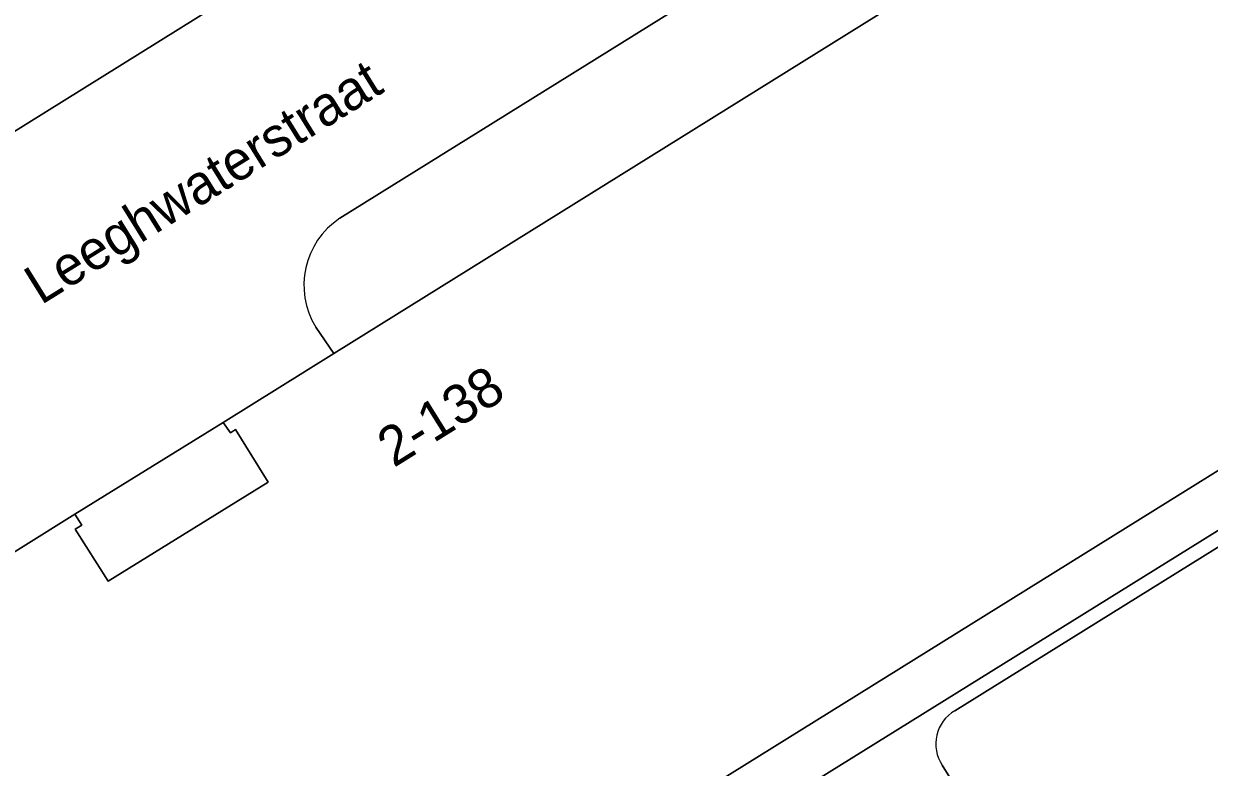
# Model space of a CAD drawing. Extents: x 159888 to 160761, y 384031 to 384750.
# Drawn here: x 160051.02 to 160081.2, y 384559.32 to 384578.25 of the extents above; entities that cross this region are included whole.
import ezdxf

# ---------------------------------------------------------------- set-up
doc = ezdxf.new("R2010")
doc.units = 0
for name, color, linetype in [('IMGEO_Openbare_ruimte_label', 7, 'Continuous'), ('IMGEO_Pand', 7, 'Continuous'), ('IMGEO_Pand_nummerreeks', 7, 'Continuous'), ('IMGEO_Pand_overbouw', 7, 'Continuous'), ('IMGEO_Parkeervlak_open', 7, 'Continuous'), ('IMGEO_Rijbaan_lokaal_open', 7, 'Continuous'), ('IMGEO_Voetpad_open', 7, 'Continuous')]:
    doc.layers.add(name, color=color, linetype=linetype)

msp = doc.modelspace()

# ---------------------------------------------------------------- linework, layer by layer
at = {"layer": 'IMGEO_Pand'}
msp.add_lwpolyline([(160059.534, 384549.583), (160067.407, 384554.465), (160065.764, 384557.13), (160066.902, 384557.838), (160095.167, 384575.42), (160095.408, 384575.563), (160087.761, 384587.808), (160058.915, 384569.852), (160056.098, 384568.098), (160056.278, 384567.832), (160056.41, 384567.922), (160057.237, 384566.583), (160053.164, 384564.059), (160052.331, 384565.385), (160052.493, 384565.484), (160052.322, 384565.761), (160049.611, 384564.076), (160031.614, 384552.893), (160032.902, 384550.815), (160039.158, 384540.572), (160039.539, 384540.809), (160056.714, 384551.521), (160057.868, 384552.241)], close=True, dxfattribs=at)
at = {"layer": 'IMGEO_Pand_overbouw'}
msp.add_lwpolyline([(160052.322, 384565.761), (160052.493, 384565.484), (160052.331, 384565.385), (160053.164, 384564.059), (160057.237, 384566.583), (160056.41, 384567.922), (160056.278, 384567.832), (160056.098, 384568.098)], close=True, dxfattribs=at)
at = {"layer": 'IMGEO_Parkeervlak_open'}
msp.add_lwpolyline([(160049.139, 384574.485), (160063.21, 384583.254), (160076.899, 384591.751), (160082.837, 384595.45), (160080.21, 384599.684), (160046.319, 384578.614), (160048.923, 384574.349)], close=True, dxfattribs=at)
at = {"layer": 'IMGEO_Rijbaan_lokaal_open'}
for points in [[(160059.065, 384573.296), (160086.219, 384590.183), (160086.266, 384590.212), (160084.176, 384593.575), (160084.062, 384593.505), (160082.837, 384595.45), (160076.899, 384591.751), (160063.21, 384583.254), (160049.139, 384574.485), (160048.923, 384574.349)], [(160094.502, 384568.326), (160098.429, 384570.771), (160096.289, 384574.166), (160074.721, 384560.76)], [(160049.122, 384564.818), (160049.611, 384564.076), (160052.322, 384565.761), (160056.098, 384568.098), (160058.915, 384569.852), (160058.454, 384570.529)], [(160074.401, 384559.378), (160078.34, 384553.049), (160093.724, 384528.242)]]:
    msp.add_lwpolyline(points, dxfattribs=at)
for centre, radius, start, end in [((160060.187, 384571.597), 2.036, 123.4431, 211.6528), ((160075.213, 384559.918), 0.975, 120.3059, 213.6201)]:
    msp.add_arc(centre, radius, start, end, dxfattribs=at)
at = {"layer": 'IMGEO_Voetpad_open'}
for points in [[(160058.454, 384570.529), (160058.915, 384569.852), (160087.761, 384587.808), (160086.266, 384590.212), (160086.219, 384590.183), (160059.065, 384573.296)], [(160074.721, 384560.76), (160096.289, 384574.166), (160095.408, 384575.563), (160095.167, 384575.42), (160095.85, 384574.31), (160067.65, 384556.788), (160066.902, 384557.838), (160068.524, 384555.176), (160068.775, 384555.335), (160070.432, 384552.675), (160072.809, 384554.161), (160074.859, 384550.882), (160078.34, 384553.049), (160074.401, 384559.378)]]:
    msp.add_lwpolyline(points, dxfattribs=at)
for points in [[(160066.902, 384557.838), (160067.65, 384556.788), (160095.85, 384574.31), (160095.167, 384575.42)], [(160056.098, 384568.098), (160052.322, 384565.761), (160052.493, 384565.484), (160052.331, 384565.385), (160053.164, 384564.059), (160057.237, 384566.583), (160056.41, 384567.922), (160056.278, 384567.832)]]:
    msp.add_lwpolyline(points, close=True, dxfattribs=at)
for centre, radius, start, end in [((160060.187, 384571.597), 2.036, 123.4431, 211.6528), ((160075.213, 384559.918), 0.975, 120.3059, 213.6201)]:
    msp.add_arc(centre, radius, start, end, dxfattribs=at)

# ---------------------------------------------------------------- texts
at = {"layer": 'IMGEO_Openbare_ruimte_label'}
msp.add_text('Leeghwaterstraat', height=1, rotation=31.8778, dxfattribs=at).set_placement((160051.457, 384571.077))
at = {"layer": 'IMGEO_Pand_nummerreeks'}
msp.add_text('2-138', height=1, rotation=31.902, dxfattribs=at).set_placement((160060.439, 384566.937))

doc.saveas('drawing.dxf')
